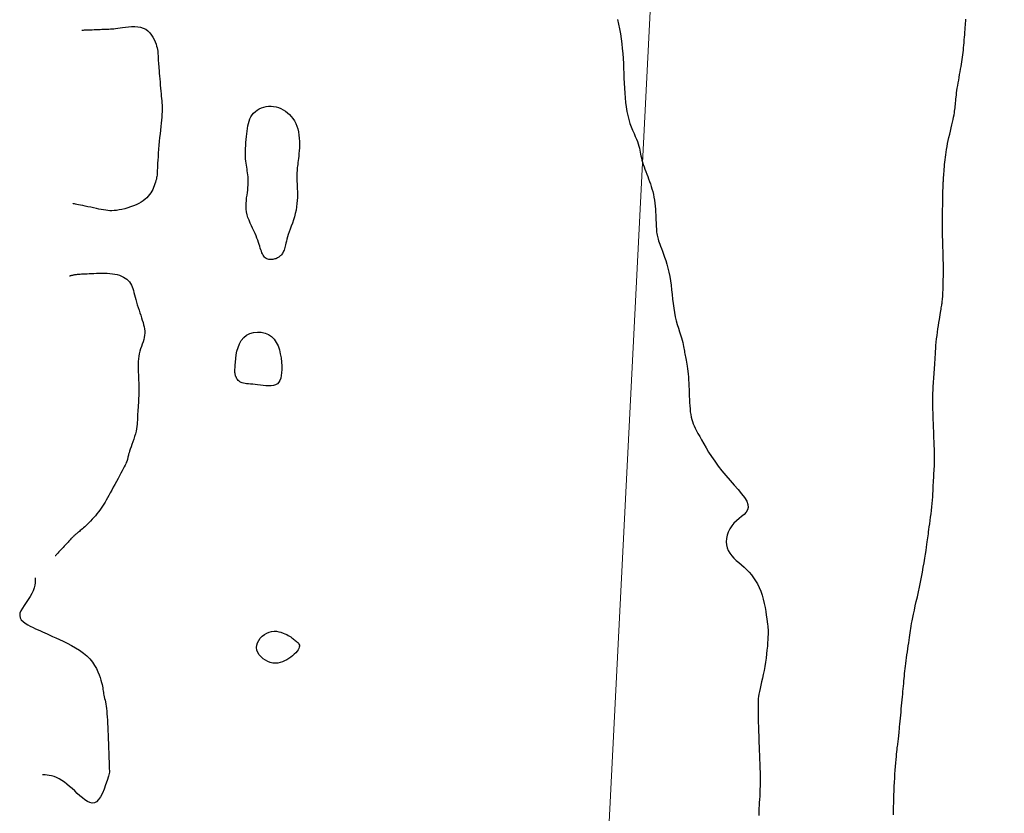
# Model space of a CAD drawing. Header units: millimetres. Extents: x 32690613 to 32693367, y 5343692 to 5344708.
# Tile 634 of 656: x 32692816 to 32692841, y 5344322 to 5344343. Entities that reach past the tile are written whole.
import ezdxf

# ---------------------------------------------------------------- set-up
doc = ezdxf.new("R2010")
doc.units = ezdxf.units.MM
doc.header["$LTSCALE"] = 20
doc.layers.get('0').update_dxf_attribs({"lineweight": 18})
doc.layers.get('Defpoints').update_dxf_attribs({"color": 11, "lineweight": 18})
doc.layers.add('02-DGM_HL_491.50', color=72, linetype='Continuous')
doc.layers.add('02-DGM_HL_492.00', color=82, linetype='Continuous')

# ---------------------------------------------------------------- blocks, each defined once
blk = doc.blocks.new('A$C78070446')
blk.add_line((4470129.583, 5343033.451), (4470100.946, 5342714.261))

msp = doc.modelspace()

# ---------------------------------------------------------------- linework, layer by layer
at = {"layer": '02-DGM_HL_491.50', "elevation": 491.5, "flags": 128}
for points in [[(32692830.909, 5344342.543), (32692830.934, 5344342.423), (32692830.958, 5344342.3), (32692830.979, 5344342.177), (32692830.998, 5344342.053), (32692831.014, 5344341.928), (32692831.027, 5344341.804), (32692831.038, 5344341.679), (32692831.047, 5344341.554), (32692831.054, 5344341.429), (32692831.06, 5344341.305), (32692831.065, 5344341.18), (32692831.07, 5344341.055), (32692831.075, 5344340.93), (32692831.081, 5344340.806), (32692831.088, 5344340.683), (32692831.097, 5344340.562), (32692831.108, 5344340.444), (32692831.122, 5344340.33), (32692831.14, 5344340.219), (32692831.163, 5344340.113), (32692831.19, 5344340.013), (32692831.221, 5344339.917), (32692831.254, 5344339.828), (32692831.288, 5344339.743), (32692831.323, 5344339.663), (32692831.355, 5344339.589), (32692831.385, 5344339.52), (32692831.411, 5344339.456), (32692831.432, 5344339.396), (32692831.448, 5344339.341), (32692831.461, 5344339.289), (32692831.471, 5344339.239), (32692831.481, 5344339.191), (32692831.49, 5344339.142), (32692831.499, 5344339.093), (32692831.51, 5344339.043), (32692831.524, 5344338.99), (32692831.54, 5344338.935), (32692831.558, 5344338.878), (32692831.578, 5344338.819), (32692831.599, 5344338.76), (32692831.622, 5344338.699), (32692831.644, 5344338.638), (32692831.668, 5344338.576), (32692831.691, 5344338.515), (32692831.714, 5344338.453), (32692831.736, 5344338.39), (32692831.757, 5344338.326), (32692831.777, 5344338.261), (32692831.796, 5344338.194), (32692831.813, 5344338.125), (32692831.827, 5344338.054), (32692831.839, 5344337.981), (32692831.849, 5344337.905), (32692831.857, 5344337.829), (32692831.863, 5344337.753), (32692831.868, 5344337.679), (32692831.872, 5344337.606), (32692831.875, 5344337.537), (32692831.878, 5344337.472), (32692831.88, 5344337.413), (32692831.882, 5344337.357), (32692831.885, 5344337.306), (32692831.888, 5344337.259), (32692831.891, 5344337.215), (32692831.895, 5344337.174), (32692831.9, 5344337.135), (32692831.906, 5344337.098), (32692831.913, 5344337.063), (32692831.922, 5344337.027), (32692831.933, 5344336.991), (32692831.945, 5344336.952), (32692831.959, 5344336.91), (32692831.976, 5344336.865), (32692831.995, 5344336.813), (32692832.017, 5344336.755), (32692832.041, 5344336.69), (32692832.068, 5344336.617), (32692832.096, 5344336.538), (32692832.124, 5344336.452), (32692832.152, 5344336.36), (32692832.179, 5344336.263), (32692832.203, 5344336.161), (32692832.225, 5344336.054), (32692832.243, 5344335.944), (32692832.258, 5344335.83), (32692832.272, 5344335.715), (32692832.284, 5344335.598), (32692832.297, 5344335.481), (32692832.31, 5344335.366), (32692832.326, 5344335.252), (32692832.344, 5344335.142), (32692832.366, 5344335.035), (32692832.39, 5344334.933), (32692832.416, 5344334.836), (32692832.443, 5344334.744), (32692832.47, 5344334.658), (32692832.495, 5344334.579), (32692832.518, 5344334.506), (32692832.538, 5344334.44), (32692832.554, 5344334.382), (32692832.567, 5344334.331), (32692832.576, 5344334.284), (32692832.584, 5344334.242), (32692832.59, 5344334.204), (32692832.596, 5344334.167), (32692832.601, 5344334.131), (32692832.607, 5344334.096), (32692832.614, 5344334.059), (32692832.623, 5344334.02), (32692832.632, 5344333.979), (32692832.641, 5344333.935), (32692832.651, 5344333.888), (32692832.66, 5344333.838), (32692832.669, 5344333.783), (32692832.677, 5344333.723), (32692832.684, 5344333.658), (32692832.691, 5344333.589), (32692832.696, 5344333.516), (32692832.701, 5344333.439), (32692832.705, 5344333.36), (32692832.708, 5344333.279), (32692832.712, 5344333.196), (32692832.715, 5344333.113), (32692832.718, 5344333.03), (32692832.722, 5344332.947), (32692832.726, 5344332.866), (32692832.731, 5344332.787), (32692832.738, 5344332.71), (32692832.745, 5344332.637), (32692832.755, 5344332.568), (32692832.767, 5344332.503), (32692832.781, 5344332.444), (32692832.798, 5344332.387), (32692832.818, 5344332.332), (32692832.842, 5344332.277), (32692832.869, 5344332.219), (32692832.901, 5344332.157), (32692832.938, 5344332.088), (32692832.981, 5344332.011), (32692833.028, 5344331.925), (32692833.082, 5344331.829), (32692833.142, 5344331.726), (32692833.208, 5344331.617), (32692833.281, 5344331.503), (32692833.361, 5344331.385), (32692833.448, 5344331.265), (32692833.543, 5344331.144), (32692833.644, 5344331.023), (32692833.749, 5344330.904), (32692833.853, 5344330.787), (32692833.952, 5344330.675), (32692834.04, 5344330.568), (32692834.114, 5344330.468), (32692834.169, 5344330.376), (32692834.201, 5344330.294), (32692834.207, 5344330.221), (32692834.189, 5344330.157), (32692834.152, 5344330.099), (32692834.102, 5344330.045), (32692834.041, 5344329.992), (32692833.975, 5344329.939), (32692833.908, 5344329.883), (32692833.844, 5344329.821), (32692833.789, 5344329.753), (32692833.741, 5344329.679), (32692833.703, 5344329.6), (32692833.675, 5344329.519), (32692833.658, 5344329.437), (32692833.651, 5344329.355), (32692833.655, 5344329.276), (32692833.672, 5344329.201), (32692833.701, 5344329.131), (32692833.741, 5344329.065), (32692833.789, 5344329.003), (32692833.845, 5344328.943), (32692833.906, 5344328.885), (32692833.971, 5344328.828), (32692834.037, 5344328.77), (32692834.102, 5344328.711), (32692834.166, 5344328.65), (32692834.227, 5344328.586), (32692834.286, 5344328.518), (32692834.341, 5344328.447), (32692834.392, 5344328.37), (32692834.44, 5344328.289), (32692834.484, 5344328.202), (32692834.522, 5344328.108), (32692834.556, 5344328.008), (32692834.585, 5344327.904), (32692834.61, 5344327.798), (32692834.632, 5344327.693), (32692834.649, 5344327.592), (32692834.664, 5344327.497), (32692834.676, 5344327.411), (32692834.686, 5344327.336), (32692834.694, 5344327.273), (32692834.7, 5344327.222), (32692834.705, 5344327.178), (32692834.708, 5344327.138), (32692834.709, 5344327.099), (32692834.71, 5344327.057), (32692834.708, 5344327.01), (32692834.706, 5344326.953), (32692834.702, 5344326.884), (32692834.696, 5344326.805), (32692834.69, 5344326.716), (32692834.681, 5344326.621), (32692834.671, 5344326.521), (32692834.659, 5344326.417), (32692834.644, 5344326.312), (32692834.628, 5344326.207), (32692834.609, 5344326.105), (32692834.588, 5344326.005), (32692834.567, 5344325.909), (32692834.546, 5344325.817), (32692834.525, 5344325.731), (32692834.506, 5344325.65), (32692834.49, 5344325.576), (32692834.476, 5344325.509), (32692834.467, 5344325.45), (32692834.461, 5344325.398), (32692834.457, 5344325.352), (32692834.456, 5344325.31), (32692834.457, 5344325.273), (32692834.458, 5344325.239), (32692834.46, 5344325.206), (32692834.462, 5344325.175), (32692834.462, 5344325.144), (32692834.462, 5344325.111), (32692834.462, 5344325.077), (32692834.462, 5344325.04), (32692834.461, 5344324.998), (32692834.46, 5344324.952), (32692834.46, 5344324.9), (32692834.461, 5344324.841), (32692834.462, 5344324.775), (32692834.463, 5344324.703), (32692834.465, 5344324.628), (32692834.468, 5344324.55), (32692834.471, 5344324.472), (32692834.473, 5344324.396), (32692834.476, 5344324.324), (32692834.479, 5344324.258), (32692834.481, 5344324.2), (32692834.483, 5344324.147), (32692834.485, 5344324.097), (32692834.487, 5344324.05), (32692834.489, 5344324.003), (32692834.491, 5344323.954), (32692834.493, 5344323.901), (32692834.495, 5344323.842), (32692834.498, 5344323.776), (32692834.5, 5344323.703), (32692834.503, 5344323.625), (32692834.505, 5344323.542), (32692834.507, 5344323.456), (32692834.508, 5344323.368), (32692834.508, 5344323.278), (32692834.507, 5344323.189), (32692834.504, 5344323.101), (32692834.501, 5344323.015), (32692834.497, 5344322.931), (32692834.492, 5344322.85), (32692834.487, 5344322.772), (32692834.483, 5344322.698), (32692834.479, 5344322.628), (32692834.476, 5344322.563), (32692834.473, 5344322.502), (32692834.472, 5344322.447)], [(32692837.874, 5344322.461), (32692837.875, 5344322.517), (32692837.877, 5344322.586), (32692837.879, 5344322.667), (32692837.881, 5344322.757), (32692837.884, 5344322.855), (32692837.887, 5344322.958), (32692837.891, 5344323.065), (32692837.896, 5344323.174), (32692837.901, 5344323.282), (32692837.907, 5344323.388), (32692837.913, 5344323.491), (32692837.92, 5344323.589), (32692837.927, 5344323.683), (32692837.934, 5344323.772), (32692837.942, 5344323.854), (32692837.948, 5344323.929), (32692837.955, 5344323.996), (32692837.961, 5344324.054), (32692837.967, 5344324.106), (32692837.972, 5344324.151), (32692837.977, 5344324.191), (32692837.982, 5344324.227), (32692837.987, 5344324.261), (32692837.991, 5344324.294), (32692837.995, 5344324.327), (32692837.999, 5344324.361), (32692838.003, 5344324.397), (32692838.007, 5344324.435), (32692838.011, 5344324.477), (32692838.016, 5344324.522), (32692838.02, 5344324.572), (32692838.025, 5344324.626), (32692838.031, 5344324.686), (32692838.037, 5344324.751), (32692838.044, 5344324.822), (32692838.051, 5344324.897), (32692838.058, 5344324.974), (32692838.065, 5344325.053), (32692838.073, 5344325.133), (32692838.08, 5344325.212), (32692838.088, 5344325.29), (32692838.095, 5344325.365), (32692838.102, 5344325.438), (32692838.108, 5344325.509), (32692838.115, 5344325.578), (32692838.121, 5344325.645), (32692838.127, 5344325.711), (32692838.133, 5344325.776), (32692838.139, 5344325.839), (32692838.145, 5344325.901), (32692838.151, 5344325.963), (32692838.157, 5344326.025), (32692838.163, 5344326.088), (32692838.17, 5344326.152), (32692838.178, 5344326.217), (32692838.186, 5344326.284), (32692838.195, 5344326.354), (32692838.205, 5344326.427), (32692838.215, 5344326.502), (32692838.227, 5344326.578), (32692838.238, 5344326.654), (32692838.249, 5344326.729), (32692838.26, 5344326.802), (32692838.27, 5344326.871), (32692838.28, 5344326.937), (32692838.288, 5344326.997), (32692838.296, 5344327.055), (32692838.303, 5344327.111), (32692838.312, 5344327.167), (32692838.321, 5344327.227), (32692838.332, 5344327.29), (32692838.345, 5344327.361), (32692838.361, 5344327.44), (32692838.381, 5344327.529), (32692838.402, 5344327.628), (32692838.426, 5344327.734), (32692838.452, 5344327.847), (32692838.479, 5344327.965), (32692838.506, 5344328.087), (32692838.532, 5344328.212), (32692838.558, 5344328.337), (32692838.583, 5344328.463), (32692838.606, 5344328.588), (32692838.628, 5344328.709), (32692838.648, 5344328.825), (32692838.667, 5344328.936), (32692838.683, 5344329.039), (32692838.698, 5344329.133), (32692838.71, 5344329.216), (32692838.721, 5344329.288), (32692838.729, 5344329.35), (32692838.737, 5344329.405), (32692838.743, 5344329.456), (32692838.75, 5344329.505), (32692838.756, 5344329.555), (32692838.763, 5344329.608), (32692838.771, 5344329.667), (32692838.78, 5344329.734), (32692838.79, 5344329.808), (32692838.801, 5344329.888), (32692838.812, 5344329.971), (32692838.823, 5344330.058), (32692838.834, 5344330.146), (32692838.844, 5344330.234), (32692838.853, 5344330.32), (32692838.86, 5344330.404), (32692838.866, 5344330.485), (32692838.871, 5344330.563), (32692838.875, 5344330.638), (32692838.878, 5344330.711), (32692838.881, 5344330.78), (32692838.884, 5344330.847), (32692838.887, 5344330.911), (32692838.891, 5344330.972), (32692838.894, 5344331.032), (32692838.898, 5344331.089), (32692838.902, 5344331.145), (32692838.905, 5344331.199), (32692838.908, 5344331.254), (32692838.911, 5344331.308), (32692838.912, 5344331.363), (32692838.913, 5344331.418), (32692838.913, 5344331.474), (32692838.913, 5344331.532), (32692838.911, 5344331.59), (32692838.91, 5344331.649), (32692838.908, 5344331.708), (32692838.906, 5344331.769), (32692838.903, 5344331.831), (32692838.901, 5344331.894), (32692838.898, 5344331.958), (32692838.896, 5344332.023), (32692838.893, 5344332.088), (32692838.891, 5344332.154), (32692838.888, 5344332.22), (32692838.885, 5344332.287), (32692838.883, 5344332.353), (32692838.88, 5344332.42), (32692838.878, 5344332.486), (32692838.875, 5344332.552), (32692838.873, 5344332.618), (32692838.871, 5344332.684), (32692838.87, 5344332.748), (32692838.869, 5344332.812), (32692838.868, 5344332.875), (32692838.868, 5344332.937), (32692838.868, 5344332.998), (32692838.869, 5344333.059), (32692838.871, 5344333.118), (32692838.873, 5344333.177), (32692838.875, 5344333.235), (32692838.879, 5344333.292), (32692838.882, 5344333.349), (32692838.886, 5344333.406), (32692838.89, 5344333.462), (32692838.895, 5344333.519), (32692838.9, 5344333.576), (32692838.904, 5344333.633), (32692838.909, 5344333.692), (32692838.913, 5344333.752), (32692838.917, 5344333.814), (32692838.921, 5344333.878), (32692838.924, 5344333.943), (32692838.928, 5344334.011), (32692838.932, 5344334.082), (32692838.936, 5344334.154), (32692838.941, 5344334.23), (32692838.948, 5344334.308), (32692838.955, 5344334.389), (32692838.965, 5344334.473), (32692838.975, 5344334.558), (32692838.987, 5344334.643), (32692838.999, 5344334.728), (32692839.011, 5344334.81), (32692839.023, 5344334.888), (32692839.035, 5344334.962), (32692839.045, 5344335.028), (32692839.055, 5344335.087), (32692839.063, 5344335.139), (32692839.07, 5344335.185), (32692839.077, 5344335.226), (32692839.082, 5344335.262), (32692839.088, 5344335.294), (32692839.092, 5344335.323), (32692839.097, 5344335.35), (32692839.101, 5344335.376), (32692839.104, 5344335.402), (32692839.108, 5344335.429), (32692839.112, 5344335.46), (32692839.115, 5344335.495), (32692839.118, 5344335.536), (32692839.121, 5344335.585), (32692839.124, 5344335.643), (32692839.126, 5344335.711), (32692839.129, 5344335.787), (32692839.131, 5344335.872), (32692839.132, 5344335.964), (32692839.134, 5344336.061), (32692839.134, 5344336.163), (32692839.134, 5344336.268), (32692839.134, 5344336.374), (32692839.132, 5344336.482), (32692839.13, 5344336.588), (32692839.127, 5344336.692), (32692839.124, 5344336.792), (32692839.121, 5344336.887), (32692839.119, 5344336.974), (32692839.116, 5344337.053), (32692839.114, 5344337.121), (32692839.112, 5344337.177), (32692839.111, 5344337.224), (32692839.11, 5344337.261), (32692839.109, 5344337.291), (32692839.109, 5344337.314), (32692839.109, 5344337.334), (32692839.109, 5344337.349), (32692839.109, 5344337.364), (32692839.11, 5344337.378), (32692839.11, 5344337.393), (32692839.11, 5344337.412), (32692839.111, 5344337.435), (32692839.111, 5344337.464), (32692839.112, 5344337.5), (32692839.112, 5344337.546), (32692839.113, 5344337.603), (32692839.114, 5344337.671), (32692839.116, 5344337.749), (32692839.117, 5344337.832), (32692839.119, 5344337.918), (32692839.12, 5344338.004), (32692839.122, 5344338.086), (32692839.123, 5344338.161), (32692839.125, 5344338.226), (32692839.126, 5344338.279), (32692839.127, 5344338.321), (32692839.128, 5344338.354), (32692839.129, 5344338.382), (32692839.131, 5344338.406), (32692839.132, 5344338.43), (32692839.134, 5344338.454), (32692839.136, 5344338.483), (32692839.138, 5344338.517), (32692839.141, 5344338.557), (32692839.144, 5344338.602), (32692839.148, 5344338.652), (32692839.152, 5344338.704), (32692839.156, 5344338.76), (32692839.161, 5344338.818), (32692839.167, 5344338.877), (32692839.172, 5344338.937), (32692839.179, 5344338.999), (32692839.186, 5344339.061), (32692839.194, 5344339.126), (32692839.203, 5344339.192), (32692839.214, 5344339.261), (32692839.227, 5344339.332), (32692839.241, 5344339.407), (32692839.258, 5344339.484), (32692839.276, 5344339.564), (32692839.294, 5344339.644), (32692839.313, 5344339.724), (32692839.332, 5344339.803), (32692839.35, 5344339.878), (32692839.367, 5344339.95), (32692839.382, 5344340.016), (32692839.394, 5344340.076), (32692839.404, 5344340.13), (32692839.413, 5344340.18), (32692839.419, 5344340.226), (32692839.425, 5344340.27), (32692839.43, 5344340.312), (32692839.434, 5344340.354), (32692839.438, 5344340.396), (32692839.442, 5344340.439), (32692839.446, 5344340.484), (32692839.451, 5344340.532), (32692839.457, 5344340.581), (32692839.463, 5344340.633), (32692839.47, 5344340.687), (32692839.478, 5344340.745), (32692839.487, 5344340.806), (32692839.497, 5344340.871), (32692839.509, 5344340.938), (32692839.521, 5344341.008), (32692839.533, 5344341.078), (32692839.546, 5344341.148), (32692839.559, 5344341.218), (32692839.571, 5344341.286), (32692839.582, 5344341.351), (32692839.593, 5344341.414), (32692839.602, 5344341.474), (32692839.611, 5344341.532), (32692839.619, 5344341.589), (32692839.627, 5344341.646), (32692839.634, 5344341.703), (32692839.64, 5344341.762), (32692839.646, 5344341.824), (32692839.652, 5344341.888), (32692839.658, 5344341.954), (32692839.664, 5344342.022), (32692839.669, 5344342.089), (32692839.674, 5344342.156), (32692839.679, 5344342.221), (32692839.684, 5344342.284), (32692839.688, 5344342.342), (32692839.692, 5344342.397), (32692839.695, 5344342.448), (32692839.699, 5344342.497), (32692839.702, 5344342.545)]]:
    msp.add_lwpolyline(points, dxfattribs=at)
at = {"layer": '02-DGM_HL_492.00', "elevation": 492, "flags": 128}
for points in [[(32692817.382, 5344342.271), (32692817.387, 5344342.272), (32692817.399, 5344342.272), (32692817.419, 5344342.273), (32692817.444, 5344342.274), (32692817.476, 5344342.275), (32692817.512, 5344342.276), (32692817.552, 5344342.278), (32692817.596, 5344342.28), (32692817.642, 5344342.281), (32692817.69, 5344342.283), (32692817.739, 5344342.285), (32692817.789, 5344342.287), (32692817.839, 5344342.289), (32692817.888, 5344342.291), (32692817.935, 5344342.293), (32692817.98, 5344342.295), (32692818.022, 5344342.296), (32692818.062, 5344342.298), (32692818.102, 5344342.3), (32692818.143, 5344342.303), (32692818.187, 5344342.307), (32692818.234, 5344342.312), (32692818.286, 5344342.319), (32692818.344, 5344342.327), (32692818.41, 5344342.337), (32692818.482, 5344342.347), (32692818.558, 5344342.356), (32692818.635, 5344342.362), (32692818.714, 5344342.363), (32692818.79, 5344342.358), (32692818.864, 5344342.346), (32692818.932, 5344342.324), (32692818.994, 5344342.291), (32692819.049, 5344342.25), (32692819.097, 5344342.201), (32692819.139, 5344342.147), (32692819.176, 5344342.09), (32692819.207, 5344342.031), (32692819.232, 5344341.974), (32692819.253, 5344341.919), (32692819.269, 5344341.868), (32692819.281, 5344341.822), (32692819.29, 5344341.779), (32692819.296, 5344341.738), (32692819.3, 5344341.701), (32692819.302, 5344341.665), (32692819.304, 5344341.63), (32692819.305, 5344341.596), (32692819.307, 5344341.562), (32692819.309, 5344341.527), (32692819.311, 5344341.49), (32692819.314, 5344341.45), (32692819.317, 5344341.407), (32692819.321, 5344341.36), (32692819.325, 5344341.307), (32692819.33, 5344341.248), (32692819.335, 5344341.182), (32692819.341, 5344341.111), (32692819.348, 5344341.037), (32692819.354, 5344340.96), (32692819.361, 5344340.882), (32692819.368, 5344340.806), (32692819.374, 5344340.733), (32692819.381, 5344340.664), (32692819.387, 5344340.601), (32692819.393, 5344340.542), (32692819.398, 5344340.487), (32692819.402, 5344340.433), (32692819.405, 5344340.38), (32692819.406, 5344340.326), (32692819.406, 5344340.27), (32692819.405, 5344340.21), (32692819.401, 5344340.145), (32692819.396, 5344340.074), (32692819.389, 5344339.999), (32692819.381, 5344339.92), (32692819.372, 5344339.836), (32692819.363, 5344339.748), (32692819.354, 5344339.656), (32692819.344, 5344339.561), (32692819.335, 5344339.463), (32692819.327, 5344339.364), (32692819.319, 5344339.265), (32692819.311, 5344339.168), (32692819.305, 5344339.076), (32692819.299, 5344338.99), (32692819.294, 5344338.911), (32692819.29, 5344338.843), (32692819.288, 5344338.786), (32692819.286, 5344338.739), (32692819.285, 5344338.699), (32692819.283, 5344338.665), (32692819.281, 5344338.635), (32692819.279, 5344338.606), (32692819.275, 5344338.578), (32692819.269, 5344338.546), (32692819.262, 5344338.511), (32692819.252, 5344338.472), (32692819.24, 5344338.431), (32692819.226, 5344338.387), (32692819.209, 5344338.341), (32692819.19, 5344338.295), (32692819.169, 5344338.249), (32692819.145, 5344338.204), (32692819.118, 5344338.16), (32692819.088, 5344338.117), (32692819.055, 5344338.076), (32692819.017, 5344338.037), (32692818.975, 5344337.999), (32692818.928, 5344337.962), (32692818.876, 5344337.928), (32692818.818, 5344337.895), (32692818.754, 5344337.864), (32692818.685, 5344337.834), (32692818.612, 5344337.808), (32692818.538, 5344337.783), (32692818.464, 5344337.762), (32692818.391, 5344337.744), (32692818.321, 5344337.73), (32692818.255, 5344337.719), (32692818.194, 5344337.713), (32692818.138, 5344337.71), (32692818.085, 5344337.711), (32692818.033, 5344337.715), (32692817.982, 5344337.722), (32692817.928, 5344337.731), (32692817.872, 5344337.741), (32692817.812, 5344337.754), (32692817.746, 5344337.768), (32692817.677, 5344337.782), (32692817.606, 5344337.797), (32692817.535, 5344337.812), (32692817.466, 5344337.826), (32692817.401, 5344337.84), (32692817.343, 5344337.852), (32692817.293, 5344337.862), (32692817.252, 5344337.871), (32692817.221, 5344337.877), (32692817.198, 5344337.882), (32692817.181, 5344337.886), (32692817.17, 5344337.888), (32692817.164, 5344337.889), (32692817.161, 5344337.89), (32692817.16, 5344337.89)], [(32692817.067, 5344336.067), (32692817.069, 5344336.067), (32692817.074, 5344336.068), (32692817.081, 5344336.07), (32692817.091, 5344336.072), (32692817.102, 5344336.075), (32692817.114, 5344336.078), (32692817.128, 5344336.081), (32692817.142, 5344336.085), (32692817.156, 5344336.088), (32692817.17, 5344336.091), (32692817.186, 5344336.095), (32692817.203, 5344336.098), (32692817.223, 5344336.101), (32692817.245, 5344336.104), (32692817.271, 5344336.107), (32692817.301, 5344336.11), (32692817.335, 5344336.112), (32692817.374, 5344336.115), (32692817.416, 5344336.117), (32692817.463, 5344336.119), (32692817.513, 5344336.122), (32692817.567, 5344336.124), (32692817.625, 5344336.126), (32692817.686, 5344336.128), (32692817.75, 5344336.131), (32692817.816, 5344336.133), (32692817.884, 5344336.134), (32692817.952, 5344336.134), (32692818.02, 5344336.132), (32692818.088, 5344336.128), (32692818.153, 5344336.122), (32692818.216, 5344336.112), (32692818.276, 5344336.098), (32692818.332, 5344336.081), (32692818.384, 5344336.061), (32692818.433, 5344336.037), (32692818.477, 5344336.011), (32692818.517, 5344335.981), (32692818.552, 5344335.948), (32692818.583, 5344335.913), (32692818.609, 5344335.876), (32692818.631, 5344335.835), (32692818.649, 5344335.792), (32692818.666, 5344335.746), (32692818.681, 5344335.697), (32692818.695, 5344335.645), (32692818.709, 5344335.59), (32692818.725, 5344335.531), (32692818.742, 5344335.469), (32692818.761, 5344335.405), (32692818.781, 5344335.338), (32692818.802, 5344335.271), (32692818.824, 5344335.203), (32692818.846, 5344335.136), (32692818.867, 5344335.071), (32692818.888, 5344335.008), (32692818.907, 5344334.948), (32692818.925, 5344334.89), (32692818.941, 5344334.834), (32692818.954, 5344334.78), (32692818.964, 5344334.727), (32692818.97, 5344334.674), (32692818.971, 5344334.621), (32692818.966, 5344334.568), (32692818.957, 5344334.514), (32692818.942, 5344334.459), (32692818.925, 5344334.402), (32692818.905, 5344334.344), (32692818.885, 5344334.286), (32692818.865, 5344334.226), (32692818.846, 5344334.164), (32692818.83, 5344334.102), (32692818.819, 5344334.038), (32692818.81, 5344333.973), (32692818.805, 5344333.908), (32692818.803, 5344333.841), (32692818.802, 5344333.774), (32692818.803, 5344333.706), (32692818.805, 5344333.638), (32692818.808, 5344333.57), (32692818.81, 5344333.502), (32692818.813, 5344333.434), (32692818.815, 5344333.367), (32692818.817, 5344333.3), (32692818.818, 5344333.233), (32692818.819, 5344333.168), (32692818.818, 5344333.103), (32692818.817, 5344333.04), (32692818.814, 5344332.978), (32692818.811, 5344332.917), (32692818.807, 5344332.858), (32692818.803, 5344332.8), (32692818.799, 5344332.743), (32692818.795, 5344332.688), (32692818.791, 5344332.634), (32692818.788, 5344332.58), (32692818.786, 5344332.528), (32692818.785, 5344332.477), (32692818.783, 5344332.425), (32692818.78, 5344332.373), (32692818.776, 5344332.319), (32692818.77, 5344332.263), (32692818.761, 5344332.205), (32692818.748, 5344332.144), (32692818.731, 5344332.079), (32692818.712, 5344332.012), (32692818.69, 5344331.944), (32692818.667, 5344331.877), (32692818.644, 5344331.812), (32692818.622, 5344331.75), (32692818.602, 5344331.694), (32692818.585, 5344331.644), (32692818.572, 5344331.602), (32692818.561, 5344331.567), (32692818.554, 5344331.537), (32692818.548, 5344331.511), (32692818.543, 5344331.489), (32692818.539, 5344331.468), (32692818.535, 5344331.449), (32692818.529, 5344331.428), (32692818.522, 5344331.406), (32692818.513, 5344331.382), (32692818.502, 5344331.354), (32692818.488, 5344331.322), (32692818.471, 5344331.286), (32692818.451, 5344331.245), (32692818.427, 5344331.198), (32692818.4, 5344331.145), (32692818.368, 5344331.085), (32692818.333, 5344331.019), (32692818.295, 5344330.949), (32692818.256, 5344330.877), (32692818.215, 5344330.803), (32692818.175, 5344330.73), (32692818.136, 5344330.658), (32692818.098, 5344330.589), (32692818.063, 5344330.525), (32692818.03, 5344330.464), (32692817.998, 5344330.408), (32692817.966, 5344330.354), (32692817.935, 5344330.302), (32692817.903, 5344330.252), (32692817.87, 5344330.203), (32692817.836, 5344330.155), (32692817.799, 5344330.107), (32692817.761, 5344330.059), (32692817.721, 5344330.011), (32692817.681, 5344329.965), (32692817.64, 5344329.921), (32692817.6, 5344329.878), (32692817.561, 5344329.838), (32692817.523, 5344329.801), (32692817.487, 5344329.766), (32692817.454, 5344329.735), (32692817.422, 5344329.707), (32692817.393, 5344329.681), (32692817.366, 5344329.657), (32692817.34, 5344329.636), (32692817.317, 5344329.617), (32692817.296, 5344329.6), (32692817.277, 5344329.584), (32692817.259, 5344329.57), (32692817.243, 5344329.557), (32692817.228, 5344329.544), (32692817.214, 5344329.532), (32692817.201, 5344329.521), (32692817.188, 5344329.509), (32692817.175, 5344329.497), (32692817.162, 5344329.484), (32692817.149, 5344329.471), (32692817.135, 5344329.457), (32692817.121, 5344329.442), (32692817.105, 5344329.425), (32692817.089, 5344329.407), (32692817.071, 5344329.388), (32692817.051, 5344329.367), (32692817.031, 5344329.345), (32692817.008, 5344329.321), (32692816.985, 5344329.296), (32692816.961, 5344329.269), (32692816.935, 5344329.242), (32692816.909, 5344329.213), (32692816.882, 5344329.184), (32692816.855, 5344329.155), (32692816.828, 5344329.126), (32692816.801, 5344329.097), (32692816.777, 5344329.07), (32692816.754, 5344329.046), (32692816.735, 5344329.025), (32692816.72, 5344329.009), (32692816.711, 5344328.999), (32692816.707, 5344328.995)], [(32692816.204, 5344328.444), (32692816.205, 5344328.435), (32692816.205, 5344328.409), (32692816.204, 5344328.37), (32692816.199, 5344328.319), (32692816.19, 5344328.258), (32692816.175, 5344328.191), (32692816.151, 5344328.118), (32692816.119, 5344328.044), (32692816.077, 5344327.969), (32692816.028, 5344327.894), (32692815.976, 5344327.821), (32692815.925, 5344327.749), (32692815.879, 5344327.679), (32692815.842, 5344327.612), (32692815.818, 5344327.549), (32692815.811, 5344327.49), (32692815.823, 5344327.435), (32692815.852, 5344327.385), (32692815.896, 5344327.338), (32692815.95, 5344327.296), (32692816.012, 5344327.257), (32692816.079, 5344327.221), (32692816.147, 5344327.189), (32692816.213, 5344327.159), (32692816.274, 5344327.131), (32692816.332, 5344327.105), (32692816.389, 5344327.079), (32692816.446, 5344327.053), (32692816.506, 5344327.026), (32692816.571, 5344326.997), (32692816.642, 5344326.964), (32692816.722, 5344326.928), (32692816.812, 5344326.888), (32692816.909, 5344326.842), (32692817.012, 5344326.792), (32692817.117, 5344326.737), (32692817.222, 5344326.678), (32692817.323, 5344326.614), (32692817.418, 5344326.545), (32692817.504, 5344326.472), (32692817.58, 5344326.395), (32692817.645, 5344326.316), (32692817.7, 5344326.234), (32692817.746, 5344326.153), (32692817.785, 5344326.074), (32692817.816, 5344325.998), (32692817.842, 5344325.926), (32692817.862, 5344325.861), (32692817.878, 5344325.803), (32692817.891, 5344325.751), (32692817.9, 5344325.705), (32692817.908, 5344325.663), (32692817.914, 5344325.624), (32692817.919, 5344325.588), (32692817.925, 5344325.552), (32692817.931, 5344325.516), (32692817.938, 5344325.479), (32692817.947, 5344325.44), (32692817.956, 5344325.4), (32692817.965, 5344325.356), (32692817.975, 5344325.309), (32692817.984, 5344325.258), (32692817.993, 5344325.203), (32692818.001, 5344325.144), (32692818.008, 5344325.079), (32692818.014, 5344325.009), (32692818.02, 5344324.933), (32692818.025, 5344324.853), (32692818.029, 5344324.767), (32692818.033, 5344324.676), (32692818.037, 5344324.579), (32692818.041, 5344324.478), (32692818.045, 5344324.371), (32692818.05, 5344324.26), (32692818.054, 5344324.145), (32692818.059, 5344324.027), (32692818.063, 5344323.906), (32692818.068, 5344323.783), (32692818.073, 5344323.659), (32692818.078, 5344323.534)], [(32692818.078, 5344323.534), (32692818.049, 5344323.434), (32692818.016, 5344323.327), (32692817.98, 5344323.217), (32692817.941, 5344323.109), (32692817.898, 5344323.008), (32692817.853, 5344322.918), (32692817.804, 5344322.845), (32692817.752, 5344322.792), (32692817.698, 5344322.763), (32692817.641, 5344322.756), (32692817.582, 5344322.768), (32692817.52, 5344322.796), (32692817.458, 5344322.836), (32692817.394, 5344322.886), (32692817.33, 5344322.943), (32692817.265, 5344323.002), (32692817.2, 5344323.062), (32692817.135, 5344323.121), (32692817.07, 5344323.178), (32692817.005, 5344323.232), (32692816.94, 5344323.282), (32692816.874, 5344323.327), (32692816.809, 5344323.366), (32692816.743, 5344323.399), (32692816.678, 5344323.424), (32692816.614, 5344323.442), (32692816.555, 5344323.454), (32692816.501, 5344323.462), (32692816.456, 5344323.466), (32692816.42, 5344323.468), (32692816.398, 5344323.468), (32692816.389, 5344323.468)]]:
    msp.add_lwpolyline(points, dxfattribs=at)
for points in [[(32692822.594, 5344337.11), (32692822.574, 5344337.049), (32692822.558, 5344336.993), (32692822.545, 5344336.942), (32692822.533, 5344336.896), (32692822.523, 5344336.853), (32692822.514, 5344336.814), (32692822.505, 5344336.779), (32692822.496, 5344336.746), (32692822.486, 5344336.716), (32692822.474, 5344336.689), (32692822.462, 5344336.664), (32692822.449, 5344336.641), (32692822.436, 5344336.621), (32692822.421, 5344336.602), (32692822.406, 5344336.585), (32692822.39, 5344336.569), (32692822.373, 5344336.554), (32692822.355, 5344336.541), (32692822.337, 5344336.529), (32692822.317, 5344336.519), (32692822.297, 5344336.509), (32692822.276, 5344336.501), (32692822.253, 5344336.494), (32692822.23, 5344336.488), (32692822.205, 5344336.483), (32692822.18, 5344336.479), (32692822.154, 5344336.477), (32692822.128, 5344336.478), (32692822.103, 5344336.48), (32692822.078, 5344336.486), (32692822.054, 5344336.494), (32692822.032, 5344336.506), (32692822.011, 5344336.522), (32692821.992, 5344336.541), (32692821.975, 5344336.563), (32692821.959, 5344336.589), (32692821.943, 5344336.619), (32692821.929, 5344336.651), (32692821.914, 5344336.687), (32692821.9, 5344336.726), (32692821.886, 5344336.769), (32692821.872, 5344336.814), (32692821.857, 5344336.862), (32692821.84, 5344336.913), (32692821.822, 5344336.966), (32692821.801, 5344337.022), (32692821.778, 5344337.08), (32692821.753, 5344337.14), (32692821.724, 5344337.203), (32692821.693, 5344337.267), (32692821.661, 5344337.333), (32692821.63, 5344337.401), (32692821.601, 5344337.47), (32692821.575, 5344337.539), (32692821.554, 5344337.61), (32692821.538, 5344337.681), (32692821.529, 5344337.753), (32692821.526, 5344337.825), (32692821.528, 5344337.896), (32692821.534, 5344337.966), (32692821.542, 5344338.036), (32692821.551, 5344338.104), (32692821.56, 5344338.17), (32692821.569, 5344338.234), (32692821.575, 5344338.296), (32692821.579, 5344338.355), (32692821.581, 5344338.412), (32692821.581, 5344338.467), (32692821.579, 5344338.52), (32692821.576, 5344338.571), (32692821.571, 5344338.621), (32692821.565, 5344338.67), (32692821.558, 5344338.717), (32692821.551, 5344338.764), (32692821.543, 5344338.811), (32692821.535, 5344338.86), (32692821.528, 5344338.91), (32692821.521, 5344338.962), (32692821.516, 5344339.019), (32692821.513, 5344339.079), (32692821.512, 5344339.143), (32692821.512, 5344339.212), (32692821.515, 5344339.284), (32692821.518, 5344339.357), (32692821.523, 5344339.432), (32692821.529, 5344339.507), (32692821.536, 5344339.581), (32692821.544, 5344339.654), (32692821.552, 5344339.724), (32692821.561, 5344339.791), (32692821.572, 5344339.855), (32692821.586, 5344339.917), (32692821.603, 5344339.975), (32692821.624, 5344340.03), (32692821.649, 5344340.081), (32692821.681, 5344340.129), (32692821.718, 5344340.173), (32692821.761, 5344340.213), (32692821.809, 5344340.249), (32692821.861, 5344340.28), (32692821.916, 5344340.305), (32692821.974, 5344340.325), (32692822.035, 5344340.339), (32692822.097, 5344340.347), (32692822.16, 5344340.348), (32692822.222, 5344340.343), (32692822.285, 5344340.331), (32692822.347, 5344340.314), (32692822.407, 5344340.29), (32692822.466, 5344340.261), (32692822.521, 5344340.226), (32692822.574, 5344340.186), (32692822.623, 5344340.141), (32692822.669, 5344340.091), (32692822.71, 5344340.036), (32692822.747, 5344339.977), (32692822.78, 5344339.913), (32692822.808, 5344339.846), (32692822.831, 5344339.775), (32692822.849, 5344339.7), (32692822.861, 5344339.622), (32692822.87, 5344339.542), (32692822.874, 5344339.461), (32692822.874, 5344339.381), (32692822.872, 5344339.303), (32692822.868, 5344339.227), (32692822.863, 5344339.156), (32692822.857, 5344339.09), (32692822.85, 5344339.03), (32692822.844, 5344338.976), (32692822.837, 5344338.927), (32692822.831, 5344338.882), (32692822.826, 5344338.839), (32692822.821, 5344338.799), (32692822.817, 5344338.759), (32692822.814, 5344338.719), (32692822.811, 5344338.679), (32692822.81, 5344338.637), (32692822.81, 5344338.593), (32692822.811, 5344338.546), (32692822.812, 5344338.497), (32692822.813, 5344338.445), (32692822.815, 5344338.389), (32692822.818, 5344338.329), (32692822.82, 5344338.264), (32692822.822, 5344338.195), (32692822.823, 5344338.123), (32692822.822, 5344338.047), (32692822.819, 5344337.97), (32692822.813, 5344337.89), (32692822.803, 5344337.808), (32692822.789, 5344337.726), (32692822.77, 5344337.643), (32692822.748, 5344337.56), (32692822.723, 5344337.478), (32692822.696, 5344337.398), (32692822.668, 5344337.321), (32692822.641, 5344337.246), (32692822.616, 5344337.176)], [(32692821.253, 5344333.814), (32692821.258, 5344333.89), (32692821.266, 5344333.977), (32692821.279, 5344334.07), (32692821.297, 5344334.166), (32692821.324, 5344334.261), (32692821.36, 5344334.353), (32692821.407, 5344334.436), (32692821.467, 5344334.508), (32692821.54, 5344334.566), (32692821.625, 5344334.608), (32692821.717, 5344334.635), (32692821.814, 5344334.647), (32692821.911, 5344334.643), (32692822.005, 5344334.623), (32692822.093, 5344334.587), (32692822.171, 5344334.536), (32692822.237, 5344334.468), (32692822.291, 5344334.388), (32692822.334, 5344334.297), (32692822.367, 5344334.199), (32692822.392, 5344334.097), (32692822.409, 5344333.994), (32692822.42, 5344333.892), (32692822.426, 5344333.795), (32692822.427, 5344333.705), (32692822.424, 5344333.623), (32692822.416, 5344333.55), (32692822.402, 5344333.485), (32692822.381, 5344333.429), (32692822.354, 5344333.382), (32692822.318, 5344333.344), (32692822.274, 5344333.317), (32692822.222, 5344333.299), (32692822.162, 5344333.289), (32692822.097, 5344333.287), (32692822.029, 5344333.29), (32692821.958, 5344333.296), (32692821.888, 5344333.305), (32692821.819, 5344333.315), (32692821.754, 5344333.324), (32692821.694, 5344333.331), (32692821.639, 5344333.336), (32692821.588, 5344333.341), (32692821.542, 5344333.345), (32692821.501, 5344333.35), (32692821.464, 5344333.356), (32692821.43, 5344333.364), (32692821.4, 5344333.375), (32692821.373, 5344333.39), (32692821.35, 5344333.407), (32692821.329, 5344333.427), (32692821.311, 5344333.448), (32692821.296, 5344333.47), (32692821.283, 5344333.493), (32692821.273, 5344333.515), (32692821.264, 5344333.537), (32692821.257, 5344333.557), (32692821.252, 5344333.577), (32692821.248, 5344333.6), (32692821.246, 5344333.626), (32692821.246, 5344333.659), (32692821.247, 5344333.7), (32692821.249, 5344333.751)], [(32692822.139, 5344326.306), (32692822.076, 5344326.329), (32692822.015, 5344326.362), (32692821.957, 5344326.402), (32692821.904, 5344326.45), (32692821.86, 5344326.502), (32692821.825, 5344326.56), (32692821.801, 5344326.62), (32692821.791, 5344326.682), (32692821.796, 5344326.744), (32692821.815, 5344326.806), (32692821.846, 5344326.865), (32692821.886, 5344326.921), (32692821.935, 5344326.971), (32692821.989, 5344327.014), (32692822.048, 5344327.05), (32692822.109, 5344327.075), (32692822.171, 5344327.09), (32692822.233, 5344327.096), (32692822.293, 5344327.093), (32692822.352, 5344327.083), (32692822.408, 5344327.069), (32692822.461, 5344327.05), (32692822.509, 5344327.03), (32692822.553, 5344327.009), (32692822.591, 5344326.989), (32692822.625, 5344326.969), (32692822.654, 5344326.951), (32692822.68, 5344326.932), (32692822.704, 5344326.914), (32692822.726, 5344326.897), (32692822.748, 5344326.88), (32692822.769, 5344326.863), (32692822.791, 5344326.846), (32692822.812, 5344326.828), (32692822.832, 5344326.81), (32692822.849, 5344326.79), (32692822.863, 5344326.769), (32692822.872, 5344326.746), (32692822.875, 5344326.72), (32692822.871, 5344326.692), (32692822.859, 5344326.66), (32692822.84, 5344326.626), (32692822.814, 5344326.59), (32692822.783, 5344326.553), (32692822.745, 5344326.515), (32692822.703, 5344326.478), (32692822.657, 5344326.442), (32692822.608, 5344326.408), (32692822.556, 5344326.376), (32692822.501, 5344326.347), (32692822.445, 5344326.324), (32692822.386, 5344326.305), (32692822.326, 5344326.293), (32692822.265, 5344326.289), (32692822.202, 5344326.293)]]:
    msp.add_lwpolyline(points, close=True, dxfattribs=at)

# ---------------------------------------------------------------- block references
at = {"layer": 'Defpoints', "rotation": 2.237485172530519}
msp.add_blockref('A$C78070446', (28434719.524, -168960.664), dxfattribs=at)

doc.saveas('drawing.dxf')
